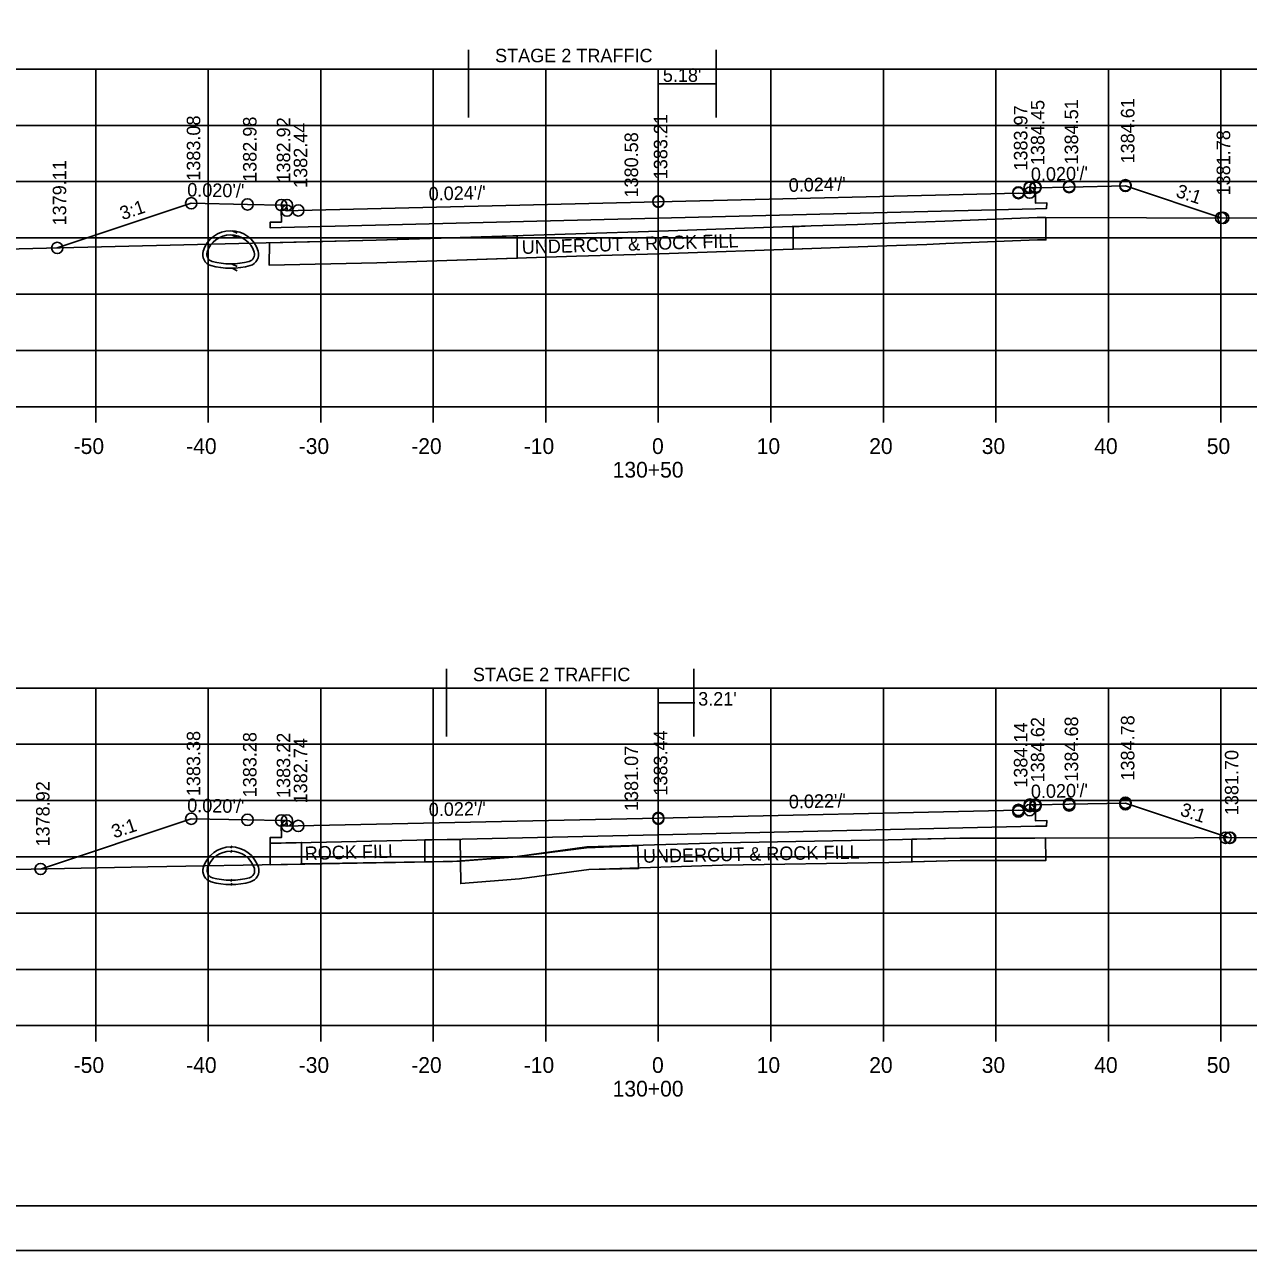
# Model space of a CAD drawing. Extents: x 1374311 to 1383814, y 384102 to 406278.
# Drawn here: x 1381572.3 to 1381681.1, y 387311.3 to 387420.3 of the extents above; entities that cross this region are included whole.
import ezdxf

# ---------------------------------------------------------------- set-up
doc = ezdxf.new("R2010")
doc.units = 0
for name, color, linetype in [('R_Axis', 7, 'Continuous'), ('R_Axis Annot', 7, 'Continuous'), ('R_Border', 7, 'Continuous'), ('R_Draft', 7, 'Continuous'), ('R_Exist Surface', 7, 'Continuous'), ('R_Fin Surface', 7, 'Continuous'), ('R_Grid', 7, 'Continuous'), ('R_No Plot', 7, 'Continuous'), ('R_Water', 7, 'Continuous'), ('R_Xsect Elev', 7, 'Continuous'), ('R_Xsect Slope', 7, 'Continuous')]:
    doc.layers.add(name, color=color, linetype=linetype)

msp = doc.modelspace()

# ---------------------------------------------------------------- linework, layer by layer
at = {"layer": 'R_Axis'}
for p, q in [((1381488.66, 387386.31), (1381768.66, 387386.31)), ((1381578.66, 387384.91), (1381578.66, 387386.31)), ((1381588.66, 387384.91), (1381588.66, 387386.31)), ((1381598.66, 387384.91), (1381598.66, 387386.31)), ((1381608.66, 387384.91), (1381608.66, 387386.31)), ((1381618.66, 387384.91), (1381618.66, 387386.31)), ((1381628.66, 387384.91), (1381628.66, 387386.31)), ((1381638.66, 387384.91), (1381638.66, 387386.31)), ((1381648.66, 387384.91), (1381648.66, 387386.31)), ((1381658.66, 387384.91), (1381658.66, 387386.31)), ((1381668.66, 387384.91), (1381668.66, 387386.31)), ((1381678.66, 387384.91), (1381678.66, 387386.31)), ((1381488.66, 387331.31), (1381768.66, 387331.31)), ((1381578.66, 387329.91), (1381578.66, 387331.31)), ((1381588.66, 387329.91), (1381588.66, 387331.31)), ((1381598.66, 387329.91), (1381598.66, 387331.31)), ((1381608.66, 387329.91), (1381608.66, 387331.31)), ((1381618.66, 387329.91), (1381618.66, 387331.31)), ((1381628.66, 387329.91), (1381628.66, 387331.31)), ((1381638.66, 387329.91), (1381638.66, 387331.31)), ((1381648.66, 387329.91), (1381648.66, 387331.31)), ((1381658.66, 387329.91), (1381658.66, 387331.31)), ((1381668.66, 387329.91), (1381668.66, 387331.31)), ((1381678.66, 387329.91), (1381678.66, 387331.31))]:
    msp.add_line(p, q, dxfattribs=at)
at = {"layer": 'R_Border'}
msp.add_line((1381786.84, 387315.31), (1381470.66, 387315.31), dxfattribs=at)
at = {"layer": 'R_Draft'}
for centre, radius, start, end in [((1381590.65, 387399.39), 2.56, 17.1053, 162.8947), ((1381590.65, 387399.39), 2.19, 17.1053, 162.8947), ((1381589.18, 387399.84), 1.02, 162.8947, 254.2772), ((1381589.18, 387399.84), 0.646, 162.8947, 254.2772), ((1381590.65, 387405.08), 6.08, 254.2772, 285.7228), ((1381592.12, 387399.84), 0.646, 285.7228, 17.1053), ((1381592.12, 387399.84), 1.02, 285.7228, 17.1053), ((1381590.65, 387405.08), 6.46, 254.2772, 285.7228), ((1381590.67, 387344.63), 2.56, 17.1053, 162.8947), ((1381590.67, 387344.63), 2.19, 17.1053, 162.8947), ((1381589.2, 387345.08), 1.02, 162.8947, 254.2772), ((1381589.2, 387345.08), 0.646, 162.8947, 254.2772), ((1381592.14, 387345.08), 0.646, 285.7228, 17.1053), ((1381592.14, 387345.08), 1.02, 285.7228, 17.1053), ((1381590.67, 387350.31), 6.46, 254.2772, 285.7228), ((1381590.67, 387350.31), 6.08, 254.2772, 285.7228)]:
    msp.add_arc(centre, radius, start, end, dxfattribs=at)
at = {"layer": 'R_Exist Surface'}
for p, q in [((1381590.79, 387401.94), (1381591.24, 387401.73)), ((1381590.79, 387398.61), (1381591.24, 387398.4)), ((1381590.75, 387347.29), (1381590.67, 387347.08)), ((1381590.75, 387343.96), (1381590.67, 387343.75))]:
    msp.add_line(p, q, dxfattribs=at)
for points in [[(1381568.14, 387400.25), (1381603.58, 387401.11), (1381621.34, 387401.68), (1381628.7, 387401.9), (1381642.23, 387402.37), (1381646.35, 387402.51), (1381649.76, 387402.64), (1381652.44, 387402.74), (1381654.12, 387402.81), (1381662.33, 387403.14), (1381672.03, 387403.1), (1381689.03, 387403.07), (1381704.65, 387403.11), (1381708.55, 387403.12), (1381719.99, 387403.31), (1381722.92, 387403.32), (1381728.8, 387403.34), (1381739.3, 387403.54), (1381751.35, 387403.76), (1381753.96, 387403.82), (1381766.41, 387404.05), (1381768.66, 387404.1)], [(1381594.09, 387400.88), (1381594.08, 387398.88), (1381603.64, 387399.11), (1381621.4, 387399.68), (1381628.76, 387399.9), (1381642.3, 387400.37), (1381646.42, 387400.51), (1381649.83, 387400.65), (1381652.51, 387400.74), (1381654.2, 387400.81), (1381662.37, 387401.14), (1381663.11, 387401.14), (1381663.11, 387403.14)], [(1381488.66, 387344.45), (1381496.51, 387344.55), (1381507.4, 387344.63), (1381556.57, 387344.88), (1381583.28, 387345.43), (1381610.38, 387345.89), (1381616.12, 387346.35), (1381622.3, 387347.19), (1381634.32, 387347.56), (1381649.1, 387347.81), (1381655.45, 387347.98), (1381662.11, 387347.98), (1381690.47, 387348.03), (1381697.89, 387348.02), (1381708, 387348.02), (1381715.69, 387348.05), (1381725.51, 387348.11), (1381736.58, 387348.18), (1381748.87, 387348.43), (1381756.82, 387348.52), (1381761.52, 387348.57), (1381768.66, 387348.73)], [(1381611.1, 387343.94), (1381616.33, 387344.36), (1381622.47, 387345.19), (1381634.37, 387345.56), (1381649.15, 387345.81), (1381655.48, 387345.98), (1381662.11, 387345.98), (1381663.11, 387345.99), (1381663.08, 387347.99)]]:
    msp.add_lwpolyline(points, dxfattribs=at)
at = {"layer": 'R_Fin Surface'}
for p, q in [((1381616.12, 387399.5), (1381616.12, 387401.51)), ((1381616.12, 387399.51), (1381616.12, 387401.51)), ((1381640.63, 387400.31), (1381640.63, 387402.31)), ((1381640.63, 387402.31), (1381640.63, 387400.31)), ((1381640.63, 387400.31), (1381642.3, 387400.37)), ((1381651.2, 387347.87), (1381651.2, 387345.8)), ((1381651.2, 387347.87), (1381651.2, 387345.86)), ((1381651.2, 387345.86), (1381655.48, 387345.98))]:
    msp.add_line(p, q, dxfattribs=at)
for points in [[(1381575.24, 387400.42), (1381587.15, 387404.39), (1381592.15, 387404.29), (1381595.15, 387404.23), (1381595.65, 387404.23), (1381595.66, 387403.73), (1381596.66, 387403.75), (1381628.66, 387404.52), (1381660.66, 387405.29), (1381661.66, 387405.27), (1381661.67, 387405.77), (1381662.17, 387405.77), (1381665.17, 387405.83), (1381670.17, 387405.93), (1381678.68, 387403.09)], [(1381662.17, 387405.47), (1381662.18, 387404.39), (1381663.18, 387404.43), (1381663.17, 387403.93), (1381662.17, 387403.91), (1381628.66, 387403.07), (1381595.15, 387402.23), (1381594.15, 387402.21), (1381594.16, 387402.71), (1381595.16, 387402.72), (1381595.15, 387403.87)], [(1381663.11, 387403.14), (1381662.33, 387403.14), (1381654.12, 387402.81), (1381652.44, 387402.74), (1381649.76, 387402.64), (1381646.35, 387402.51), (1381642.23, 387402.37), (1381640.63, 387402.31)], [(1381642.3, 387400.37), (1381646.42, 387400.51), (1381649.83, 387400.65), (1381652.51, 387400.74), (1381654.2, 387400.81), (1381662.37, 387401.14), (1381663.11, 387401.14), (1381663.11, 387403.14)], [(1381616.12, 387401.51), (1381603.58, 387401.11), (1381594.09, 387400.88)], [(1381594.09, 387400.88), (1381594.08, 387398.88), (1381603.64, 387399.11), (1381616.12, 387399.51), (1381616.12, 387399.51)], [(1381573.76, 387345.23), (1381587.15, 387349.7), (1381592.15, 387349.6), (1381595.15, 387349.54), (1381595.65, 387349.54), (1381595.66, 387349.04), (1381596.66, 387349.06), (1381628.66, 387349.75), (1381660.66, 387350.45), (1381661.66, 387350.43), (1381661.67, 387350.93), (1381662.17, 387350.93), (1381665.17, 387350.99), (1381670.17, 387351.09), (1381679.41, 387348.01)], [(1381662.17, 387350.6), (1381662.18, 387349.51), (1381663.18, 387349.55), (1381663.17, 387349.05), (1381662.17, 387349.03), (1381628.66, 387348.28), (1381595.15, 387347.54), (1381594.15, 387347.52), (1381594.16, 387348.02), (1381595.16, 387348.02), (1381595.15, 387349.18)], [(1381663.08, 387347.99), (1381662.11, 387347.98), (1381655.45, 387347.98), (1381651.2, 387347.87)], [(1381655.48, 387345.98), (1381662.11, 387345.98), (1381663.11, 387345.99), (1381663.08, 387347.99)]]:
    msp.add_lwpolyline(points, dxfattribs=at)
msp.add_lwpolyline([(1381594.15, 387347.52), (1381594.15, 387345.61), (1381611.07, 387345.92), (1381611.1, 387343.94), (1381616.33, 387344.36), (1381622.47, 387345.19), (1381626.9, 387345.29), (1381626.85, 387347.3), (1381622.27, 387347.12), (1381615.72, 387346.29), (1381611.07, 387345.92), (1381611.05, 387347.86), (1381607.91, 387347.82), (1381607.91, 387345.86), (1381596.95, 387345.68), (1381596.95, 387347.6), (1381594.15, 387347.52)], close=True, dxfattribs=at)
at = {"layer": 'R_Grid'}
for p, q in [((1381488.66, 387416.31), (1381768.66, 387416.31)), ((1381578.66, 387386.31), (1381578.66, 387416.31)), ((1381588.66, 387386.31), (1381588.66, 387416.31)), ((1381598.66, 387386.31), (1381598.66, 387416.31)), ((1381608.66, 387386.31), (1381608.66, 387416.31)), ((1381618.66, 387386.31), (1381618.66, 387416.31)), ((1381628.66, 387386.31), (1381628.66, 387416.31)), ((1381638.66, 387386.31), (1381638.66, 387416.31)), ((1381648.66, 387386.31), (1381648.66, 387416.31)), ((1381658.66, 387386.31), (1381658.66, 387416.31)), ((1381668.66, 387386.31), (1381668.66, 387416.31)), ((1381678.66, 387386.31), (1381678.66, 387416.31)), ((1381488.66, 387411.31), (1381768.66, 387411.31)), ((1381488.66, 387406.31), (1381768.66, 387406.31)), ((1381488.66, 387401.31), (1381768.66, 387401.31)), ((1381488.66, 387396.31), (1381768.66, 387396.31)), ((1381488.66, 387391.31), (1381768.66, 387391.31)), ((1381488.66, 387386.31), (1381768.66, 387386.31)), ((1381488.66, 387361.31), (1381768.66, 387361.31)), ((1381578.66, 387331.31), (1381578.66, 387361.31)), ((1381588.66, 387331.31), (1381588.66, 387361.31)), ((1381598.66, 387331.31), (1381598.66, 387361.31)), ((1381608.66, 387331.31), (1381608.66, 387361.31)), ((1381618.66, 387331.31), (1381618.66, 387361.31)), ((1381628.66, 387331.31), (1381628.66, 387361.31)), ((1381638.66, 387331.31), (1381638.66, 387361.31)), ((1381648.66, 387331.31), (1381648.66, 387361.31)), ((1381658.66, 387331.31), (1381658.66, 387361.31)), ((1381668.66, 387331.31), (1381668.66, 387361.31)), ((1381678.66, 387331.31), (1381678.66, 387361.31)), ((1381488.66, 387356.31), (1381768.66, 387356.31)), ((1381488.66, 387351.31), (1381768.66, 387351.31)), ((1381488.66, 387346.31), (1381768.66, 387346.31)), ((1381488.66, 387341.31), (1381768.66, 387341.31)), ((1381488.66, 387336.31), (1381768.66, 387336.31)), ((1381488.66, 387331.31), (1381768.66, 387331.31))]:
    msp.add_line(p, q, dxfattribs=at)
at = {"layer": 'R_No Plot'}
msp.add_line((1381458.26, 387311.34), (1381791.59, 387311.34), dxfattribs=at)
for points in [[(1381458.25, 387524.67), (1381791.59, 387524.67), (1381791.59, 387311.33), (1381458.25, 387311.33)], [(1381704.58, 387520.77), (1381704.58, 387510.89), (1381740.31, 387510.89), (1381740.31, 387507.97), (1381763.51, 387507.97), (1381763.51, 387484.76), (1381786.84, 387484.76), (1381786.84, 387315.31), (1381470.66, 387315.31), (1381470.66, 387520.77)]]:
    msp.add_lwpolyline(points, close=True, dxfattribs=at)
for centre in [(1381660.66, 387405.35), (1381660.66, 387405.35), (1381660.66, 387405.29), (1381661.66, 387405.33), (1381661.67, 387405.83), (1381661.67, 387405.83), (1381661.67, 387405.77), (1381662.17, 387405.83), (1381662.17, 387405.83), (1381662.17, 387405.77), (1381665.17, 387405.89), (1381665.17, 387405.89), (1381665.17, 387405.83), (1381670.17, 387405.99), (1381670.17, 387405.99), (1381670.17, 387405.93), (1381587.15, 387404.39), (1381587.15, 387404.39), (1381587.15, 387404.39), (1381592.15, 387404.29), (1381592.15, 387404.29), (1381592.15, 387404.29), (1381595.15, 387404.23), (1381595.15, 387404.23), (1381595.15, 387404.23), (1381595.65, 387404.23), (1381595.65, 387404.23), (1381595.65, 387404.23), (1381628.66, 387404.55), (1381628.66, 387404.55), (1381628.66, 387404.52), (1381595.66, 387403.73), (1381596.66, 387403.75), (1381596.66, 387403.75), (1381596.66, 387403.75), (1381678.68, 387403.09), (1381678.87, 387403.09), (1381678.87, 387403.09), (1381575.24, 387400.42), (1381575.24, 387400.42), (1381575.24, 387400.42), (1381575.24, 387400.42), (1381575.24, 387400.42), (1381575.24, 387400.42), (1381661.67, 387350.96), (1381661.67, 387350.93), (1381661.67, 387350.82), (1381662.17, 387350.96), (1381662.17, 387350.93), (1381662.17, 387350.82), (1381665.17, 387351.02), (1381665.17, 387350.99), (1381665.17, 387350.88), (1381670.17, 387351.12), (1381670.17, 387351.09), (1381670.17, 387350.98), (1381587.15, 387349.7), (1381587.15, 387349.7), (1381587.15, 387349.7), (1381628.66, 387349.77), (1381628.66, 387349.75), (1381628.66, 387349.7), (1381660.66, 387350.48), (1381660.66, 387350.45), (1381660.66, 387350.34), (1381661.66, 387350.46), (1381592.15, 387349.6), (1381592.15, 387349.6), (1381592.15, 387349.6), (1381595.15, 387349.54), (1381595.15, 387349.54), (1381595.15, 387349.54), (1381595.65, 387349.54), (1381595.65, 387349.54), (1381595.65, 387349.54), (1381595.66, 387349.04), (1381596.66, 387349.06), (1381596.66, 387349.06), (1381596.66, 387349.06), (1381679.07, 387348.01), (1381679.41, 387348.01), (1381679.49, 387348.01), (1381573.76, 387345.23), (1381573.76, 387345.23), (1381573.76, 387345.23), (1381573.76, 387345.23), (1381573.76, 387345.23), (1381573.76, 387345.23)]:
    msp.add_circle(centre, 0.5, dxfattribs=at)
at = {"layer": 'R_Water'}
for p, q in [((1381611.79, 387412.01), (1381611.79, 387418.01)), ((1381633.79, 387412.01), (1381633.79, 387418.01)), ((1381611.79, 387416.31), (1381633.84, 387416.31)), ((1381628.66, 387414.49), (1381628.66, 387415.84)), ((1381628.66, 387415.01), (1381633.87, 387415.01)), ((1381590.79, 387401.57), (1381591.24, 387401.36)), ((1381590.79, 387398.98), (1381591.24, 387398.78)), ((1381609.82, 387357.01), (1381609.82, 387363.01)), ((1381631.82, 387357.01), (1381631.82, 387363.01)), ((1381609.82, 387361.31), (1381631.87, 387361.31)), ((1381628.66, 387359.8), (1381628.66, 387361.15)), ((1381628.66, 387360.01), (1381631.9, 387360.01)), ((1381590.75, 387346.91), (1381590.67, 387346.71)), ((1381590.75, 387344.33), (1381590.67, 387344.12))]:
    msp.add_line(p, q, dxfattribs=at)

# ---------------------------------------------------------------- texts
at = {"layer": 'R_Axis Annot'}
for s, p in [('-50', (1381576.7, 387382.11)), ('-40', (1381586.7, 387382.11)), ('-30', (1381596.7, 387382.11)), ('-20', (1381606.7, 387382.11)), ('-10', (1381616.7, 387382.11)), ('0', (1381628.1, 387382.11)), ('10', (1381637.4, 387382.11)), ('20', (1381647.4, 387382.11)), ('30', (1381657.4, 387382.11)), ('40', (1381667.4, 387382.11)), ('50', (1381677.4, 387382.11)), ('130+50', (1381624.6, 387380.01)), ('-50', (1381576.7, 387327.11)), ('-40', (1381586.7, 387327.11)), ('-30', (1381596.7, 387327.11)), ('-20', (1381606.7, 387327.11)), ('-10', (1381616.7, 387327.11)), ('0', (1381628.1, 387327.11)), ('10', (1381637.4, 387327.11)), ('20', (1381647.4, 387327.11)), ('30', (1381657.4, 387327.11)), ('40', (1381667.4, 387327.11)), ('50', (1381677.4, 387327.11)), ('130+00', (1381624.6, 387325.01))]:
    msp.add_text(s, height=1.4, dxfattribs=at).set_placement(p)
at = {"layer": 'R_Fin Surface'}
for s, rotation, p in [('UNDERCUT & ROCK FILL', 1.7769, (1381616.54, 387399.88)), ('ROCK FILL', 1.5909, (1381597.25, 387346.02)), ('UNDERCUT & ROCK FILL', 1.1024, (1381627.3, 387345.78))]:
    msp.add_text(s, height=1.2, rotation=rotation, dxfattribs=at).set_placement(p)
at = {"layer": 'R_Water'}
for s, p in [('STAGE 2 TRAFFIC', (1381614.15, 387416.92)), ("5.18'", (1381629.06, 387415.18)), ('STAGE 2 TRAFFIC', (1381612.18, 387361.92)), ("3.21'", (1381632.2, 387359.75))]:
    msp.add_text(s, height=1.2, dxfattribs=at).set_placement(p)
at = {"layer": 'R_Xsect Elev'}
for s, p in [('1384.45', (1381662.97, 387407.77)), ('1384.51', (1381665.97, 387407.83)), ('1384.61', (1381670.97, 387407.93)), ('1383.21', (1381629.46, 387406.52)), ('1383.97', (1381661.46, 387407.29)), ('1383.08', (1381587.95, 387406.39)), ('1382.98', (1381592.95, 387406.29)), ('1382.92', (1381595.95, 387406.23)), ('1382.44', (1381597.46, 387405.75)), ('1380.58', (1381626.86, 387404.9)), ('1381.78', (1381679.48, 387405.09)), ('1379.11', (1381576.04, 387402.42)), ('1384.14', (1381661.46, 387352.45)), ('1384.62', (1381662.97, 387352.93)), ('1384.68', (1381665.97, 387352.99)), ('1384.78', (1381670.97, 387353.09)), ('1383.38', (1381587.95, 387351.7)), ('1383.28', (1381592.95, 387351.6)), ('1383.22', (1381595.95, 387351.54)), ('1382.74', (1381597.46, 387351.06)), ('1383.44', (1381629.46, 387351.75)), ('1381.07', (1381626.86, 387350.38)), ('1381.70', (1381680.21, 387350.01)), ('1378.92', (1381574.56, 387347.23))]:
    msp.add_text(s, height=1.2, rotation=90, dxfattribs=at).set_placement(p)
at = {"layer": 'R_Xsect Slope'}
for s, rotation, p in [("0.020'/'", 1.1458, (1381661.78, 387406.36)), ("0.020'/'", 358.8542, (1381586.78, 387405)), ("0.024'/'", 1.3748, (1381608.26, 387404.63)), ("0.024'/'", 1.3748, (1381640.26, 387405.4)), ('3:1', 341.5651, (1381674.58, 387404.99)), ('3:1', 18.4349, (1381581.04, 387402.88)), ("0.020'/'", 1.1458, (1381661.78, 387351.52)), ("0.020'/'", 358.8542, (1381586.78, 387350.3)), ("0.022'/'", 1.2475, (1381608.27, 387349.91)), ("0.022'/'", 1.2475, (1381640.27, 387350.61)), ('3:1', 341.5651, (1381674.95, 387350.02)), ('3:1', 18.4349, (1381580.3, 387347.94))]:
    msp.add_text(s, height=1.2, rotation=rotation, dxfattribs=at).set_placement(p)

doc.saveas('drawing.dxf')
